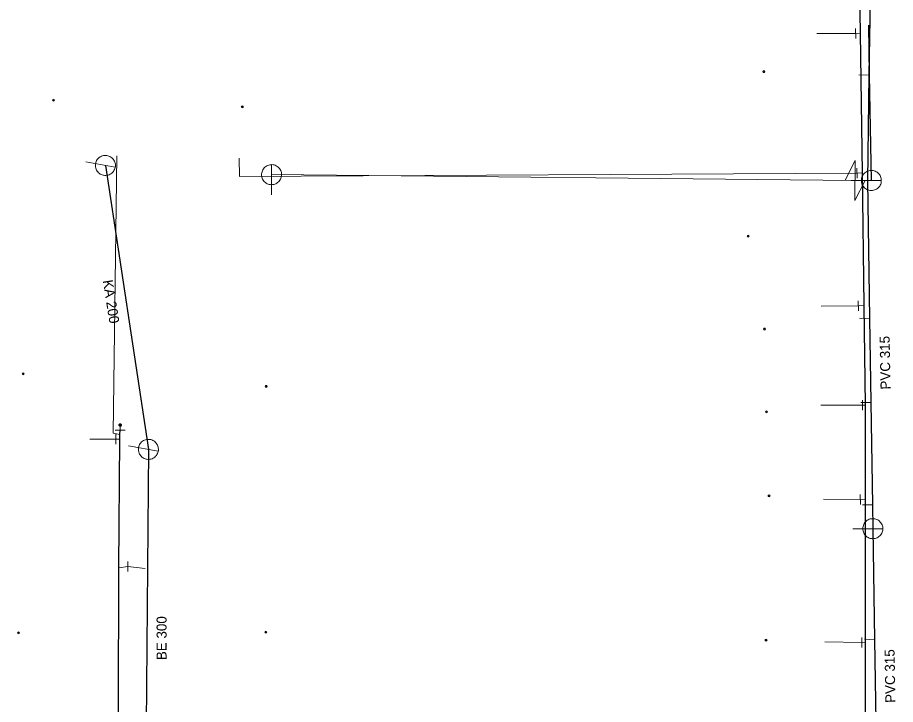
# Model space of a CAD drawing. Extents: x -783064 to -782702, y -1007904 to -1007145.
# Drawn here: x -783021.8 to -782934.1, y -1007673.7 to -1007605.1 of the extents above; entities that cross this region are included whole.
import ezdxf

# ---------------------------------------------------------------- set-up
doc = ezdxf.new("R2010")
doc.units = 0
doc.header["$LTSCALE"] = 0.4
doc.header["$PDMODE"] = 32
doc.header["$PDSIZE"] = 0.2
for name, color, linetype, lineweight in [('1', 7, 'Continuous', 13), ('11', 7, 'Continuous', 13), ('13', 7, 'Continuous', 13), ('14', 7, 'Continuous', 13), ('17', 7, 'Continuous', 25), ('22', 7, 'Continuous', 13), ('31', 7, 'Continuous', 13), ('34', 7, 'Continuous', 13), ('9', 7, 'Continuous', 13)]:
    doc.layers.add(name, color=color, linetype=linetype, lineweight=lineweight)

msp = doc.modelspace()

# ---------------------------------------------------------------- linework, layer by layer
at = {"layer": '1'}
for p in [(-782947.239, -1007610.509), (-783018.16, -1007613.359), (-782999.32, -1007614.009), (-782948.82, -1007626.929), (-782947.19, -1007636.199), (-783021.199, -1007640.669), (-782996.93, -1007641.919), (-782946.98, -1007644.469), (-782946.73, -1007652.849), (-783021.66, -1007666.519), (-782996.98, -1007666.459), (-782947.03, -1007667.259)]:
    msp.add_point(p, dxfattribs=at)
at = {"layer": '11'}
for p, q in [((-782937.751, -1007610.817), (-782936.751, -1007610.844)), ((-782996.399, -1007620.79), (-782938.146, -1007621.361)), ((-782938.146, -1007621.361), (-782936.908, -1007621.4)), ((-782937.693, -1007635.119), (-782936.693, -1007635.132)), ((-782937.562, -1007643.538), (-782936.562, -1007643.547)), ((-782937.402, -1007653.733), (-782936.402, -1007653.759)), ((-782937.191, -1007667.164), (-782936.192, -1007667.206))]:
    msp.add_line(p, q, dxfattribs=at)
at = {"layer": '13'}
for p, q in [((-782938.087, -1007606.704), (-782941.946, -1007606.686)), ((-782937.81, -1007633.891), (-782941.513, -1007633.904)), ((-782937.39, -1007643.801), (-782941.55, -1007643.785)), ((-783011.954, -1007647.199), (-783014.528, -1007647.2)), ((-782937.613, -1007653.201), (-782941.292, -1007653.186)), ((-783011.664, -1007660.033), (-783010.743, -1007659.895)), ((-783010.743, -1007659.895), (-783009.011, -1007660.106)), ((-782937.467, -1007667.488), (-782941.163, -1007667.407))]:
    msp.add_line(p, q, dxfattribs=at)
for points in [[(-783011.548, -1007646.713), (-783012.219, -1007646.592), (-783011.852, -1007618.901)], [(-782937.945, -1007620.633), (-782999.614, -1007620.973), (-782999.65, -1007619.144)]]:
    msp.add_lwpolyline(points, dxfattribs=at)
at = {"layer": '14'}
for p, q in [((-782937.602, -1007606.683), (-782938.087, -1007606.704)), ((-782937.409, -1007620.623), (-782937.945, -1007620.633)), ((-782937.227, -1007633.864), (-782937.81, -1007633.891)), ((-782937.09, -1007643.8), (-782937.39, -1007643.801)), ((-783011.508, -1007646.299), (-783011.513, -1007645.781)), ((-783011.55, -1007647.2), (-783011.954, -1007647.199)), ((-782937.091, -1007653.195), (-782937.613, -1007653.201)), ((-782937.094, -1007667.442), (-782937.467, -1007667.488))]:
    msp.add_line(p, q, dxfattribs=at)
at = {"layer": '14', "lineweight": 25}
for p, q in [((-783012.989, -1007619.87), (-783008.699, -1007648.21)), ((-783008.699, -1007648.21), (-783008.984, -1007684.256))]:
    msp.add_line(p, q, dxfattribs=at)
for points in [[(-782936.64, -1007603.36), (-782936.751, -1007610.844), (-782936.908, -1007621.4), (-782936.693, -1007635.132), (-782936.562, -1007643.547), (-782936.402, -1007653.759), (-782936.365, -1007656.127)], [(-782936.809, -1007605.86), (-782936.737, -1007610.826), (-782936.517, -1007621.37)], [(-782936.365, -1007656.127), (-782936.192, -1007667.206), (-782936.064, -1007675.375), (-782935.93, -1007683.95)]]:
    msp.add_lwpolyline(points, dxfattribs=at)
at = {"layer": '17'}
for points in [[(-782936.879, -1007760.179), (-782936.971, -1007722.832), (-782936.999, -1007711.613), (-782937.04, -1007694.997), (-782937.068, -1007683.726), (-782937.09, -1007675.07), (-782937.095, -1007674.518), (-782937.094, -1007667.442), (-782937.091, -1007653.195), (-782937.09, -1007643.8), (-782937.227, -1007633.864), (-782937.409, -1007620.623), (-782937.602, -1007606.683), (-782937.658, -1007602.569), (-782938.316, -1007554.89)], [(-783009.513, -1007830.854), (-783012.094, -1007729.406), (-783012.245, -1007726.341), (-783012.221, -1007724.861), (-783011.785, -1007708.13), (-783011.873, -1007699.631), (-783011.949, -1007690.495), (-783011.675, -1007674.297), (-783011.664, -1007660.033), (-783011.55, -1007647.2), (-783011.548, -1007646.713), (-783011.508, -1007646.299)]]:
    msp.add_lwpolyline(points, dxfattribs=at)
at = {"layer": '22'}
for p, q in [((-783014.959, -1007619.522), (-783012.004, -1007620.043)), ((-782996.41, -1007622.79), (-782996.393, -1007619.79)), ((-782938.517, -1007621.369), (-782935.517, -1007621.37)), ((-783010.669, -1007647.862), (-783007.714, -1007648.383)), ((-782938.365, -1007656.126), (-782935.365, -1007656.127))]:
    msp.add_line(p, q, dxfattribs=at)
for points in [[(-783013.163, -1007620.854), (-783013.054, -1007620.867), (-783012.945, -1007620.868), (-783012.835, -1007620.857), (-783012.729, -1007620.835), (-783012.624, -1007620.801), (-783012.525, -1007620.755), (-783012.431, -1007620.699), (-783012.344, -1007620.633), (-783012.264, -1007620.558), (-783012.193, -1007620.475), (-783012.131, -1007620.384), (-783012.081, -1007620.286), (-783012.04, -1007620.185), (-783012.012, -1007620.079), (-783011.994, -1007619.971), (-783011.989, -1007619.862), (-783011.996, -1007619.752), (-783012.014, -1007619.644), (-783012.045, -1007619.539), (-783012.086, -1007619.439), (-783012.139, -1007619.342), (-783012.202, -1007619.253), (-783012.275, -1007619.17), (-783012.355, -1007619.096), (-783012.443, -1007619.031), (-783012.538, -1007618.977), (-783012.639, -1007618.933), (-783012.743, -1007618.9), (-783012.851, -1007618.879), (-783012.96, -1007618.87), (-783013.069, -1007618.872), (-783013.177, -1007618.888), (-783013.284, -1007618.914), (-783013.387, -1007618.951), (-783013.485, -1007619.001), (-783013.576, -1007619.06), (-783013.662, -1007619.129), (-783013.738, -1007619.207), (-783013.806, -1007619.293), (-783013.864, -1007619.386), (-783013.912, -1007619.484), (-783013.949, -1007619.587), (-783013.974, -1007619.695), (-783013.987, -1007619.803), (-783013.988, -1007619.913), (-783013.977, -1007620.021), (-783013.955, -1007620.129), (-783013.92, -1007620.233), (-783013.875, -1007620.333), (-783013.819, -1007620.427), (-783013.754, -1007620.514), (-783013.678, -1007620.594), (-783013.595, -1007620.665), (-783013.505, -1007620.726), (-783013.408, -1007620.777), (-783013.305, -1007620.818), (-783013.2, -1007620.847)], [(-782995.399, -1007620.796), (-782995.404, -1007620.686), (-782995.421, -1007620.578), (-782995.451, -1007620.472), (-782995.49, -1007620.371), (-782995.542, -1007620.274), (-782995.603, -1007620.183), (-782995.675, -1007620.1), (-782995.754, -1007620.026), (-782995.842, -1007619.959), (-782995.936, -1007619.904), (-782996.035, -1007619.858), (-782996.14, -1007619.824), (-782996.247, -1007619.802), (-782996.356, -1007619.791), (-782996.466, -1007619.793), (-782996.574, -1007619.806), (-782996.681, -1007619.83), (-782996.784, -1007619.867), (-782996.883, -1007619.915), (-782996.975, -1007619.973), (-782997.061, -1007620.041), (-782997.139, -1007620.118), (-782997.208, -1007620.204), (-782997.268, -1007620.295), (-782997.316, -1007620.393), (-782997.354, -1007620.496), (-782997.38, -1007620.603), (-782997.395, -1007620.711), (-782997.398, -1007620.82), (-782997.388, -1007620.93), (-782997.368, -1007621.037), (-782997.334, -1007621.141), (-782997.291, -1007621.241), (-782997.237, -1007621.336), (-782997.171, -1007621.425), (-782997.097, -1007621.505), (-782997.015, -1007621.578), (-782996.925, -1007621.64), (-782996.829, -1007621.693), (-782996.728, -1007621.734), (-782996.623, -1007621.765), (-782996.515, -1007621.783), (-782996.405, -1007621.79), (-782996.296, -1007621.785), (-782996.188, -1007621.767), (-782996.083, -1007621.739), (-782995.981, -1007621.698), (-782995.883, -1007621.647), (-782995.793, -1007621.585), (-782995.709, -1007621.515), (-782995.634, -1007621.435), (-782995.569, -1007621.348), (-782995.512, -1007621.254), (-782995.467, -1007621.154), (-782995.433, -1007621.05), (-782995.41, -1007620.942), (-782995.4, -1007620.834)], [(-782936.517, -1007622.369), (-782936.408, -1007622.364), (-782936.3, -1007622.346), (-782936.194, -1007622.316), (-782936.093, -1007622.276), (-782935.996, -1007622.224), (-782935.906, -1007622.162), (-782935.823, -1007622.09), (-782935.749, -1007622.01), (-782935.683, -1007621.922), (-782935.628, -1007621.828), (-782935.583, -1007621.728), (-782935.55, -1007621.623), (-782935.528, -1007621.516), (-782935.518, -1007621.407), (-782935.52, -1007621.297), (-782935.534, -1007621.189), (-782935.559, -1007621.082), (-782935.596, -1007620.979), (-782935.645, -1007620.881), (-782935.703, -1007620.789), (-782935.772, -1007620.703), (-782935.849, -1007620.626), (-782935.935, -1007620.557), (-782936.027, -1007620.498), (-782936.125, -1007620.45), (-782936.228, -1007620.413), (-782936.335, -1007620.387), (-782936.443, -1007620.373), (-782936.553, -1007620.37), (-782936.662, -1007620.38), (-782936.769, -1007620.401), (-782936.873, -1007620.435), (-782936.973, -1007620.479), (-782937.068, -1007620.534), (-782937.156, -1007620.6), (-782937.236, -1007620.674), (-782937.308, -1007620.757), (-782937.37, -1007620.847), (-782937.422, -1007620.943), (-782937.463, -1007621.045), (-782937.493, -1007621.15), (-782937.511, -1007621.258), (-782937.517, -1007621.368), (-782937.511, -1007621.477), (-782937.493, -1007621.585), (-782937.464, -1007621.69), (-782937.423, -1007621.792), (-782937.371, -1007621.889), (-782937.309, -1007621.979), (-782937.238, -1007622.062), (-782937.158, -1007622.137), (-782937.07, -1007622.202), (-782936.976, -1007622.258), (-782936.876, -1007622.302), (-782936.772, -1007622.336), (-782936.664, -1007622.358), (-782936.555, -1007622.368)], [(-783008.873, -1007649.194), (-783008.764, -1007649.207), (-783008.655, -1007649.208), (-783008.545, -1007649.197), (-783008.439, -1007649.175), (-783008.334, -1007649.141), (-783008.235, -1007649.095), (-783008.141, -1007649.039), (-783008.054, -1007648.973), (-783007.974, -1007648.898), (-783007.903, -1007648.815), (-783007.841, -1007648.724), (-783007.791, -1007648.626), (-783007.75, -1007648.525), (-783007.722, -1007648.419), (-783007.704, -1007648.311), (-783007.699, -1007648.202), (-783007.706, -1007648.092), (-783007.724, -1007647.984), (-783007.755, -1007647.879), (-783007.796, -1007647.779), (-783007.849, -1007647.682), (-783007.912, -1007647.593), (-783007.985, -1007647.51), (-783008.065, -1007647.436), (-783008.153, -1007647.371), (-783008.248, -1007647.317), (-783008.349, -1007647.273), (-783008.453, -1007647.24), (-783008.561, -1007647.219), (-783008.67, -1007647.21), (-783008.779, -1007647.212), (-783008.887, -1007647.228), (-783008.994, -1007647.254), (-783009.097, -1007647.291), (-783009.195, -1007647.341), (-783009.286, -1007647.4), (-783009.372, -1007647.469), (-783009.448, -1007647.547), (-783009.516, -1007647.633), (-783009.574, -1007647.726), (-783009.622, -1007647.824), (-783009.659, -1007647.927), (-783009.684, -1007648.035), (-783009.697, -1007648.143), (-783009.698, -1007648.253), (-783009.687, -1007648.361), (-783009.665, -1007648.469), (-783009.63, -1007648.573), (-783009.585, -1007648.673), (-783009.529, -1007648.767), (-783009.464, -1007648.854), (-783009.388, -1007648.934), (-783009.305, -1007649.005), (-783009.215, -1007649.066), (-783009.118, -1007649.117), (-783009.015, -1007649.158), (-783008.91, -1007649.187)], [(-782936.365, -1007657.126), (-782936.256, -1007657.121), (-782936.148, -1007657.103), (-782936.042, -1007657.073), (-782935.941, -1007657.033), (-782935.844, -1007656.981), (-782935.754, -1007656.919), (-782935.671, -1007656.847), (-782935.597, -1007656.767), (-782935.531, -1007656.679), (-782935.476, -1007656.585), (-782935.431, -1007656.485), (-782935.398, -1007656.38), (-782935.376, -1007656.273), (-782935.366, -1007656.164), (-782935.368, -1007656.054), (-782935.382, -1007655.946), (-782935.407, -1007655.839), (-782935.444, -1007655.736), (-782935.493, -1007655.638), (-782935.551, -1007655.546), (-782935.62, -1007655.46), (-782935.697, -1007655.383), (-782935.783, -1007655.314), (-782935.875, -1007655.255), (-782935.973, -1007655.207), (-782936.076, -1007655.17), (-782936.183, -1007655.144), (-782936.291, -1007655.13), (-782936.401, -1007655.127), (-782936.51, -1007655.137), (-782936.617, -1007655.158), (-782936.721, -1007655.192), (-782936.821, -1007655.236), (-782936.916, -1007655.291), (-782937.004, -1007655.357), (-782937.084, -1007655.431), (-782937.156, -1007655.514), (-782937.218, -1007655.604), (-782937.27, -1007655.7), (-782937.311, -1007655.802), (-782937.341, -1007655.907), (-782937.359, -1007656.015), (-782937.365, -1007656.125), (-782937.359, -1007656.234), (-782937.341, -1007656.342), (-782937.312, -1007656.447), (-782937.271, -1007656.549), (-782937.219, -1007656.646), (-782937.157, -1007656.736), (-782937.086, -1007656.819), (-782937.006, -1007656.894), (-782936.918, -1007656.959), (-782936.824, -1007657.015), (-782936.724, -1007657.059), (-782936.62, -1007657.093), (-782936.512, -1007657.115), (-782936.403, -1007657.125)]]:
    msp.add_lwpolyline(points, close=True, dxfattribs=at)
at = {"layer": '31'}
msp.add_lwpolyline([(-782939.145, -1007621.355), (-782938.134, -1007619.361), (-782938.157, -1007623.361), (-782937.146, -1007621.367)], dxfattribs=at)
at = {"layer": '34'}
for p, q in [((-782938.094, -1007606.204), (-782938.08, -1007607.203)), ((-782937.952, -1007620.133), (-782937.938, -1007621.132)), ((-782937.817, -1007633.391), (-782937.803, -1007634.39)), ((-782937.397, -1007643.301), (-782937.383, -1007644.3)), ((-783012.007, -1007646.295), (-783011.008, -1007646.303)), ((-783011.946, -1007647.698), (-783011.96, -1007646.699)), ((-782937.62, -1007652.701), (-782937.606, -1007653.7)), ((-783010.735, -1007660.394), (-783010.749, -1007659.395)), ((-782937.474, -1007666.988), (-782937.46, -1007667.987))]:
    msp.add_line(p, q, dxfattribs=at)
at = {"layer": '9'}
for points in [[(-783011.639, -1007645.781), (-783011.639, -1007645.794), (-783011.637, -1007645.807), (-783011.634, -1007645.82), (-783011.629, -1007645.832), (-783011.623, -1007645.844), (-783011.616, -1007645.855), (-783011.608, -1007645.865), (-783011.598, -1007645.875), (-783011.588, -1007645.883), (-783011.577, -1007645.89), (-783011.565, -1007645.896), (-783011.553, -1007645.901), (-783011.54, -1007645.904), (-783011.527, -1007645.906), (-783011.514, -1007645.908), (-783011.501, -1007645.907), (-783011.488, -1007645.905), (-783011.475, -1007645.902), (-783011.463, -1007645.897), (-783011.451, -1007645.891), (-783011.44, -1007645.884), (-783011.43, -1007645.876), (-783011.42, -1007645.866), (-783011.412, -1007645.856), (-783011.405, -1007645.845), (-783011.399, -1007645.833), (-783011.394, -1007645.821), (-783011.391, -1007645.808), (-783011.389, -1007645.795), (-783011.387, -1007645.782), (-783011.388, -1007645.769), (-783011.39, -1007645.756), (-783011.393, -1007645.743), (-783011.398, -1007645.731), (-783011.404, -1007645.719), (-783011.411, -1007645.708), (-783011.419, -1007645.698), (-783011.429, -1007645.688), (-783011.439, -1007645.68), (-783011.45, -1007645.673), (-783011.462, -1007645.667), (-783011.474, -1007645.662), (-783011.487, -1007645.659), (-783011.5, -1007645.657), (-783011.513, -1007645.656), (-783011.526, -1007645.656), (-783011.539, -1007645.658), (-783011.552, -1007645.661), (-783011.564, -1007645.666), (-783011.576, -1007645.672), (-783011.587, -1007645.679), (-783011.597, -1007645.687), (-783011.607, -1007645.697), (-783011.615, -1007645.707), (-783011.622, -1007645.718), (-783011.628, -1007645.73), (-783011.633, -1007645.742), (-783011.636, -1007645.755), (-783011.638, -1007645.768)], [(-783011.619, -1007645.781), (-783011.62, -1007645.792), (-783011.618, -1007645.803), (-783011.615, -1007645.814), (-783011.611, -1007645.824), (-783011.606, -1007645.834), (-783011.6, -1007645.843), (-783011.593, -1007645.852), (-783011.585, -1007645.86), (-783011.576, -1007645.867), (-783011.567, -1007645.873), (-783011.557, -1007645.878), (-783011.547, -1007645.882), (-783011.536, -1007645.885), (-783011.525, -1007645.888), (-783011.514, -1007645.888), (-783011.503, -1007645.888), (-783011.492, -1007645.886), (-783011.481, -1007645.883), (-783011.471, -1007645.879), (-783011.461, -1007645.874), (-783011.452, -1007645.868), (-783011.443, -1007645.861), (-783011.435, -1007645.853), (-783011.428, -1007645.844), (-783011.422, -1007645.835), (-783011.417, -1007645.825), (-783011.413, -1007645.815), (-783011.41, -1007645.804), (-783011.408, -1007645.793), (-783011.407, -1007645.782), (-783011.407, -1007645.771), (-783011.409, -1007645.76), (-783011.412, -1007645.749), (-783011.416, -1007645.739), (-783011.421, -1007645.729), (-783011.427, -1007645.72), (-783011.434, -1007645.711), (-783011.442, -1007645.703), (-783011.451, -1007645.696), (-783011.46, -1007645.69), (-783011.47, -1007645.685), (-783011.48, -1007645.681), (-783011.491, -1007645.678), (-783011.502, -1007645.676), (-783011.513, -1007645.676), (-783011.524, -1007645.675), (-783011.535, -1007645.677), (-783011.546, -1007645.68), (-783011.556, -1007645.684), (-783011.566, -1007645.689), (-783011.575, -1007645.695), (-783011.584, -1007645.702), (-783011.592, -1007645.71), (-783011.599, -1007645.719), (-783011.605, -1007645.728), (-783011.61, -1007645.738), (-783011.614, -1007645.748), (-783011.617, -1007645.759), (-783011.619, -1007645.77)], [(-783011.6, -1007645.781), (-783011.6, -1007645.79), (-783011.599, -1007645.799), (-783011.596, -1007645.808), (-783011.593, -1007645.816), (-783011.589, -1007645.824), (-783011.584, -1007645.832), (-783011.578, -1007645.839), (-783011.572, -1007645.845), (-783011.565, -1007645.851), (-783011.557, -1007645.856), (-783011.549, -1007645.86), (-783011.541, -1007645.863), (-783011.532, -1007645.866), (-783011.523, -1007645.867), (-783011.514, -1007645.869), (-783011.505, -1007645.868), (-783011.496, -1007645.867), (-783011.487, -1007645.864), (-783011.479, -1007645.861), (-783011.471, -1007645.857), (-783011.463, -1007645.852), (-783011.456, -1007645.846), (-783011.45, -1007645.84), (-783011.444, -1007645.833), (-783011.439, -1007645.825), (-783011.435, -1007645.817), (-783011.432, -1007645.809), (-783011.429, -1007645.8), (-783011.428, -1007645.791), (-783011.426, -1007645.782), (-783011.427, -1007645.773), (-783011.428, -1007645.764), (-783011.431, -1007645.755), (-783011.434, -1007645.747), (-783011.438, -1007645.739), (-783011.443, -1007645.731), (-783011.449, -1007645.724), (-783011.455, -1007645.718), (-783011.462, -1007645.712), (-783011.47, -1007645.707), (-783011.478, -1007645.703), (-783011.486, -1007645.7), (-783011.495, -1007645.697), (-783011.504, -1007645.696), (-783011.513, -1007645.695), (-783011.522, -1007645.695), (-783011.531, -1007645.696), (-783011.54, -1007645.699), (-783011.548, -1007645.702), (-783011.556, -1007645.706), (-783011.564, -1007645.711), (-783011.571, -1007645.717), (-783011.577, -1007645.723), (-783011.583, -1007645.73), (-783011.588, -1007645.738), (-783011.592, -1007645.746), (-783011.595, -1007645.754), (-783011.598, -1007645.763), (-783011.599, -1007645.772)], [(-783011.58, -1007645.781), (-783011.58, -1007645.788), (-783011.579, -1007645.795), (-783011.578, -1007645.802), (-783011.575, -1007645.808), (-783011.572, -1007645.814), (-783011.568, -1007645.82), (-783011.564, -1007645.826), (-783011.559, -1007645.831), (-783011.553, -1007645.835), (-783011.547, -1007645.839), (-783011.541, -1007645.842), (-783011.535, -1007645.845), (-783011.528, -1007645.846), (-783011.521, -1007645.849), (-783011.514, -1007645.849), (-783011.507, -1007645.849), (-783011.5, -1007645.847), (-783011.493, -1007645.846), (-783011.487, -1007645.843), (-783011.48, -1007645.84), (-783011.475, -1007645.836), (-783011.469, -1007645.832), (-783011.464, -1007645.827), (-783011.46, -1007645.821), (-783011.456, -1007645.815), (-783011.453, -1007645.809), (-783011.45, -1007645.803), (-783011.448, -1007645.796), (-783011.447, -1007645.789), (-783011.446, -1007645.782), (-783011.446, -1007645.775), (-783011.447, -1007645.768), (-783011.449, -1007645.761), (-783011.452, -1007645.755), (-783011.455, -1007645.748), (-783011.459, -1007645.743), (-783011.463, -1007645.737), (-783011.468, -1007645.732), (-783011.474, -1007645.728), (-783011.479, -1007645.724), (-783011.486, -1007645.721), (-783011.492, -1007645.718), (-783011.499, -1007645.716), (-783011.506, -1007645.715), (-783011.513, -1007645.715), (-783011.52, -1007645.715), (-783011.527, -1007645.715), (-783011.534, -1007645.717), (-783011.54, -1007645.72), (-783011.546, -1007645.723), (-783011.552, -1007645.727), (-783011.558, -1007645.731), (-783011.563, -1007645.736), (-783011.567, -1007645.742), (-783011.571, -1007645.747), (-783011.574, -1007645.754), (-783011.577, -1007645.76), (-783011.578, -1007645.767), (-783011.58, -1007645.774)], [(-783011.56, -1007645.781), (-783011.56, -1007645.786), (-783011.56, -1007645.791), (-783011.559, -1007645.796), (-783011.557, -1007645.8), (-783011.555, -1007645.805), (-783011.552, -1007645.809), (-783011.549, -1007645.812), (-783011.545, -1007645.816), (-783011.542, -1007645.819), (-783011.538, -1007645.822), (-783011.533, -1007645.824), (-783011.529, -1007645.826), (-783011.524, -1007645.827), (-783011.519, -1007645.829), (-783011.514, -1007645.829), (-783011.509, -1007645.829), (-783011.504, -1007645.828), (-783011.499, -1007645.827), (-783011.495, -1007645.825), (-783011.49, -1007645.823), (-783011.486, -1007645.82), (-783011.482, -1007645.817), (-783011.479, -1007645.813), (-783011.476, -1007645.81), (-783011.473, -1007645.806), (-783011.471, -1007645.801), (-783011.469, -1007645.797), (-783011.468, -1007645.792), (-783011.467, -1007645.787), (-783011.466, -1007645.782), (-783011.466, -1007645.777), (-783011.467, -1007645.772), (-783011.468, -1007645.767), (-783011.47, -1007645.763), (-783011.472, -1007645.758), (-783011.475, -1007645.754), (-783011.478, -1007645.75), (-783011.481, -1007645.747), (-783011.485, -1007645.744), (-783011.489, -1007645.741), (-783011.494, -1007645.739), (-783011.498, -1007645.737), (-783011.503, -1007645.736), (-783011.508, -1007645.735), (-783011.513, -1007645.735), (-783011.518, -1007645.735), (-783011.523, -1007645.736), (-783011.528, -1007645.736), (-783011.532, -1007645.738), (-783011.537, -1007645.74), (-783011.541, -1007645.743), (-783011.544, -1007645.746), (-783011.548, -1007645.749), (-783011.551, -1007645.753), (-783011.554, -1007645.757), (-783011.556, -1007645.762), (-783011.558, -1007645.766), (-783011.559, -1007645.771), (-783011.56, -1007645.776)], [(-783011.54, -1007645.781), (-783011.54, -1007645.784), (-783011.541, -1007645.787), (-783011.54, -1007645.789), (-783011.539, -1007645.792), (-783011.538, -1007645.795), (-783011.536, -1007645.797), (-783011.534, -1007645.799), (-783011.532, -1007645.801), (-783011.53, -1007645.803), (-783011.528, -1007645.805), (-783011.525, -1007645.807), (-783011.522, -1007645.808), (-783011.52, -1007645.808), (-783011.517, -1007645.809), (-783011.514, -1007645.809), (-783011.511, -1007645.809), (-783011.508, -1007645.809), (-783011.505, -1007645.808), (-783011.503, -1007645.807), (-783011.5, -1007645.806), (-783011.498, -1007645.804), (-783011.495, -1007645.802), (-783011.493, -1007645.8), (-783011.492, -1007645.798), (-783011.49, -1007645.796), (-783011.489, -1007645.793), (-783011.487, -1007645.79), (-783011.487, -1007645.788), (-783011.486, -1007645.785), (-783011.485, -1007645.782), (-783011.486, -1007645.779), (-783011.486, -1007645.776), (-783011.487, -1007645.773), (-783011.488, -1007645.771), (-783011.489, -1007645.768), (-783011.491, -1007645.766), (-783011.492, -1007645.763), (-783011.494, -1007645.761), (-783011.497, -1007645.76), (-783011.499, -1007645.758), (-783011.502, -1007645.757), (-783011.504, -1007645.756), (-783011.507, -1007645.755), (-783011.51, -1007645.755), (-783011.513, -1007645.754), (-783011.516, -1007645.755), (-783011.519, -1007645.754), (-783011.521, -1007645.756), (-783011.524, -1007645.756), (-783011.527, -1007645.757), (-783011.529, -1007645.759), (-783011.531, -1007645.76), (-783011.533, -1007645.762), (-783011.535, -1007645.765), (-783011.537, -1007645.767), (-783011.538, -1007645.77), (-783011.539, -1007645.772), (-783011.54, -1007645.775), (-783011.54, -1007645.778)], [(-783011.521, -1007645.781), (-783011.521, -1007645.783), (-783011.521, -1007645.783), (-783011.52, -1007645.783), (-783011.52, -1007645.785), (-783011.521, -1007645.786), (-783011.519, -1007645.786), (-783011.519, -1007645.786), (-783011.519, -1007645.788), (-783011.519, -1007645.788), (-783011.518, -1007645.789), (-783011.516, -1007645.789), (-783011.516, -1007645.789), (-783011.516, -1007645.79), (-783011.514, -1007645.79), (-783011.514, -1007645.79), (-783011.513, -1007645.79), (-783011.512, -1007645.79), (-783011.512, -1007645.789), (-783011.511, -1007645.789), (-783011.509, -1007645.789), (-783011.509, -1007645.788), (-783011.509, -1007645.788), (-783011.508, -1007645.787), (-783011.508, -1007645.787), (-783011.506, -1007645.786), (-783011.506, -1007645.785), (-783011.505, -1007645.784), (-783011.505, -1007645.784), (-783011.505, -1007645.783), (-783011.505, -1007645.782), (-783011.505, -1007645.781), (-783011.505, -1007645.78), (-783011.505, -1007645.78), (-783011.506, -1007645.779), (-783011.506, -1007645.778), (-783011.507, -1007645.777), (-783011.507, -1007645.777), (-783011.508, -1007645.776), (-783011.508, -1007645.776), (-783011.509, -1007645.775), (-783011.51, -1007645.775), (-783011.511, -1007645.774), (-783011.511, -1007645.774), (-783011.512, -1007645.774), (-783011.513, -1007645.774), (-783011.514, -1007645.774), (-783011.515, -1007645.774), (-783011.515, -1007645.774), (-783011.516, -1007645.775), (-783011.517, -1007645.774), (-783011.518, -1007645.776), (-783011.518, -1007645.776), (-783011.519, -1007645.776), (-783011.519, -1007645.776), (-783011.52, -1007645.778), (-783011.52, -1007645.779), (-783011.52, -1007645.78), (-783011.521, -1007645.78), (-783011.521, -1007645.781)]]:
    msp.add_lwpolyline(points, close=True, dxfattribs=at)

# ---------------------------------------------------------------- texts
at = {"layer": '1'}
for s, rotation, p in [('KA 200', 279, (-783013.256, -1007631.37)), ('PVC 315 ', 91, (-782934.596, -1007642.231)), ('BE 300', 90, (-783006.88, -1007669.248)), ('PVC 315 ', 91, (-782934.107, -1007673.506))]:
    msp.add_text(s, height=1, rotation=rotation, dxfattribs=at).set_placement(p)

doc.saveas('drawing.dxf')
